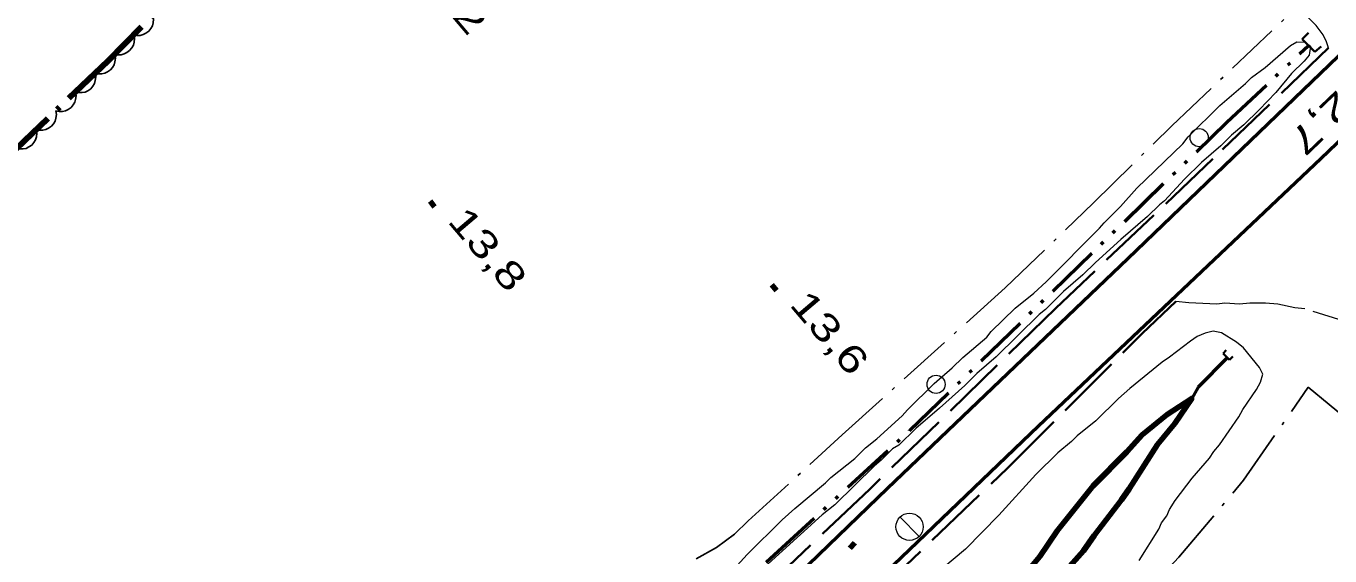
# Model space of a CAD drawing. Extents: x 386081 to 389416, y 5130568 to 5134082.
# Drawn here: x 387416.1 to 387560, y 5132411.8 to 5132470.3 of the extents above; entities that cross this region are included whole.
import ezdxf

# ---------------------------------------------------------------- set-up
doc = ezdxf.new("R2010")
doc.units = 0
doc.header["$LTSCALE"] = 1.2
for name, pattern in [('DASH_DOUBLE_DOT', [9.2, 5, -1.2, 0.3, -1.2, 0.3, -1.2]), ('DOT_DASHED', [7.7, 5, -1.2, 0.3, -1.2]), ('LONG_DASHED', [7.5, 6, -1.5]), ('MEDIUM_DASHED', [4.5, 3, -1.5])]:
    doc.linetypes.add(name, pattern=pattern)
for name, color, linetype, lineweight in [('19', 7, 'Continuous', 13), ('2', 7, 'Continuous', 13), ('21', 7, 'LONG_DASHED', 35), ('26', 7, 'Continuous', 35), ('3', 7, 'Continuous', 140), ('36', 7, 'Continuous', 13), ('4', 7, 'DASH_DOUBLE_DOT', 53), ('41', 7, 'DOT_DASHED', 25), ('44', 7, 'Continuous', 25)]:
    doc.layers.add(name, color=color, linetype=linetype, lineweight=lineweight)

msp = doc.modelspace()

# ---------------------------------------------------------------- linework, layer by layer
at = {"layer": '19', "linetype": 'MEDIUM_DASHED'}
for points in [[(387559.78, 5132467.9), (387559.59, 5132468.58), (387559.22, 5132469.34), (387558.43, 5132470.36), (387557.61, 5132471.18), (387555.6, 5132472.82)], [(387561.53, 5132437.71), (387557.18, 5132439.08), (387556.07, 5132439.2), (387554.21, 5132439.58), (387552.84, 5132439.71), (387551.1, 5132439.71), (387549.98, 5132439.59), (387548.37, 5132439.72), (387547.49, 5132439.59), (387544.39, 5132439.73), (387542.95, 5132439.88)]]:
    msp.add_lwpolyline(points, dxfattribs=at)
at = {"layer": '2'}
for points in [[(387494.52, 5132410.73), (387495.64, 5132411.96), (387499.52, 5132415.78), (387500.89, 5132417.02), (387504.27, 5132419.85), (387504.89, 5132420.47), (387507.51, 5132422.56), (387508.7, 5132423.73), (387509.95, 5132424.72), (387512.76, 5132427.25), (387513.33, 5132427.93), (387516.27, 5132430.82), (387518.27, 5132432.55), (387519.46, 5132433.72), (387522.08, 5132435.94), (387522.58, 5132436.56), (387525.21, 5132439.15), (387527.27, 5132440.81), (387528.65, 5132442.05), (387534.53, 5132447.97), (387535.03, 5132448.59), (387536.85, 5132450.38), (387538.66, 5132452.41), (387543.73, 5132457.29), (387544.3, 5132458.09), (387547.8, 5132461.55), (387550.62, 5132463.95), (387551.31, 5132464.63), (387552.81, 5132465.74), (387555.62, 5132468.15), (387556.31, 5132468.58), (387557.24, 5132468.52), (387557.8, 5132468.08), (387557.66, 5132467.09), (387557.1, 5132466.42), (387555.72, 5132465.06), (387553.97, 5132462.96), (387552.15, 5132461.04), (387550.46, 5132459.38), (387549.08, 5132458.27), (387547.9, 5132457.09), (387545.77, 5132455.24), (387543.89, 5132453.39), (387541.7, 5132450.99), (387541.14, 5132450.55), (387539.82, 5132449.26), (387536.88, 5132446.73), (387534.07, 5132444.2), (387532.69, 5132442.84), (387530.57, 5132440.99), (387528.56, 5132439.02), (387527.88, 5132438.46), (387523.12, 5132433.78), (387521, 5132431.93), (387519.68, 5132430.63), (387516.87, 5132428.1), (387514.25, 5132425.88), (387512.37, 5132424.03), (387511.68, 5132423.6), (387510.43, 5132422.37), (387509.68, 5132421.75), (387505.3, 5132417.44), (387503.93, 5132416.33), (387494.75, 5132408.01)], [(387544.77, 5132420.37), (387546.65, 5132422.59), (387547.15, 5132423.33), (387547.78, 5132424.07), (387549.91, 5132427.16), (387550.35, 5132427.96), (387551.86, 5132430.18), (387552.3, 5132430.98), (387552.56, 5132431.85), (387552.19, 5132432.59), (387550.4, 5132434.76), (387549.66, 5132435.38), (387547.99, 5132436.44), (387547.06, 5132436.63), (387546.19, 5132436.38), (387545.32, 5132436.01), (387544.57, 5132435.52), (387542.26, 5132433.73), (387541.44, 5132433.18), (387537.88, 5132430.28), (387536.63, 5132429.17), (387534.13, 5132426.7), (387532.06, 5132425.04), (387531.44, 5132424.42), (387529.94, 5132423.19), (387527.5, 5132420.78), (387523.43, 5132416.28), (387519.74, 5132412.52), (387514.74, 5132408.33)], [(387538.92, 5132411.29), (387541.06, 5132414.75), (387541.38, 5132415.43), (387541.94, 5132416.23), (387542.26, 5132416.91), (387542.88, 5132417.9), (387544.77, 5132420.37)]]:
    msp.add_lwpolyline(points, dxfattribs=at)
at = {"layer": '21', "linetype": 'Continuous', "lineweight": 53}
for points in [[(387398.36, 5132310.48), (387454.62, 5132364.63), (387511.11, 5132419.28), (387537.66, 5132444.62), (387591.82, 5132496.78), (387617.79, 5132521.26), (387702.27, 5132602.13), (387719.9, 5132618.73), (387757.05, 5132654.07), (387762.87, 5132659.36), (387786.35, 5132682.67), (387801.42, 5132696.88), (387804.96, 5132701.08), (387818.71, 5132714.51)], [(387593.62, 5132488.93), (387558.97, 5132455.65), (387527.78, 5132426.12), (387494.88, 5132394.53), (387466.22, 5132367.34)]]:
    msp.add_lwpolyline(points, dxfattribs=at)
at = {"layer": '21'}
for points in [[(387559.78, 5132467.9), (387547.05, 5132455.63), (387529.68, 5132439.13), (387509.18, 5132419.17), (387475.58, 5132387.34), (387460.99, 5132373.08), (387444.91, 5132357.61), (387431.84, 5132344.48), (387417.82, 5132331.23), (387408.06, 5132321.28), (387397.84, 5132311.09), (387382.67, 5132296.51), (387366.78, 5132281.59), (387351.61, 5132266.75), (387342.14, 5132257.75), (387333.42, 5132249.15), (387330.68, 5132246.34), (387329.25, 5132245.05), (387325.03, 5132240.88), (387315.96, 5132231.51), (387312.59, 5132228.76), (387303.02, 5132219.72), (387274.55, 5132192.18)], [(387503.05, 5132401.09), (387524.38, 5132421.5), (387539.22, 5132436.34), (387542.95, 5132439.88)]]:
    msp.add_lwpolyline(points, dxfattribs=at)
at = {"layer": '26'}
for p, q in [((387556.88, 5132468.86), (387557.58, 5132469.56)), ((387558.28, 5132467.46), (387556.88, 5132468.86)), ((387557.51, 5132468.23), (387557.58, 5132468.3)), ((387557.65, 5132468.09), (387557.51, 5132468.23)), ((387557.65, 5132468.09), (387557.72, 5132468.15)), ((387558.28, 5132467.46), (387558.98, 5132468.06)), ((387548.17, 5132434.16), (387548.52, 5132434.51)), ((387548.89, 5132433.45), (387548.17, 5132434.16)), ((387548.89, 5132433.45), (387549.24, 5132433.8))]:
    msp.add_line(p, q, dxfattribs=at)
at = {"layer": '3'}
for p, q in [((387460.64, 5132450.95), (387461.15, 5132450.34)), ((387498.38, 5132441.73), (387498.89, 5132441.12)), ((387507.53, 5132413.22), (387506.96, 5132412.66))]:
    msp.add_line(p, q, dxfattribs=at)
at = {"layer": '36'}
msp.add_line((387514.63, 5132413.94), (387512.51, 5132416.08), dxfattribs=at)
for centre, radius in [((387545.528, 5132457.98), 1), ((387516.488, 5132430.74), 1), ((387513.56, 5132415.011), 1.5)]:
    msp.add_circle(centre, radius, dxfattribs=at)
at = {"layer": '4'}
for points in [[(387404.72, 5132328.4), (387405.92, 5132333.51), (387411.33, 5132337.74), (387418.88, 5132343.38), (387428.28, 5132349.05), (387443.62, 5132359.3), (387450.89, 5132366.67), (387460.74, 5132375.86), (387480.66, 5132395.18), (387489.43, 5132403.83), (387498.61, 5132411.9), (387513.56, 5132425.63), (387548.57, 5132459.68), (387557.58, 5132468.16)], [(387548.63, 5132433.65), (387545.43, 5132430.44), (387544.71, 5132429.19)]]:
    msp.add_lwpolyline(points, dxfattribs=at)
at = {"layer": '4', "linetype": 'Continuous', "lineweight": 90}
msp.add_lwpolyline([(387537.81, 5132419.2), (387540.93, 5132424.08), (387542.84, 5132426.4), (387544.71, 5132429.19), (387541.98, 5132427.4), (387539.24, 5132425.16), (387537.53, 5132423.3), (387533.82, 5132419.55), (387529.86, 5132414.57), (387527.95, 5132411.73), (387524.09, 5132407.13), (387523.49, 5132406.11), (387523.26, 5132405.23), (387523.38, 5132404.73), (387523.72, 5132404.38), (387523.95, 5132404.32), (387524.47, 5132404.42), (387525.51, 5132404.95), (387530.68, 5132409.98), (387532.77, 5132412.34), (387533.94, 5132414.04), (387536.97, 5132417.99)], close=True, dxfattribs=at)
at = {"layer": '41'}
for points in [[(387490.02, 5132411.48), (387492.26, 5132412.71), (387494.26, 5132414.18), (387495.76, 5132415.66), (387506.12, 5132425.15), (387524.11, 5132441.41), (387533.87, 5132450.78), (387542.5, 5132459.29), (387555.63, 5132471.75)], [(387530.01, 5132397.58), (387533.77, 5132401.52), (387543.28, 5132411.64), (387550.43, 5132420.15), (387557.55, 5132430.41), (387576.86, 5132414.61)]]:
    msp.add_lwpolyline(points, dxfattribs=at)
at = {"layer": '44', "linetype": 'DOT_DASHED', "lineweight": 90}
msp.add_lwpolyline([(387454.72, 5132496.57), (387425.13, 5132466.48), (387411.52, 5132453.47)], dxfattribs=at)
at = {"layer": '44'}
for points in [[(387430.04, 5132471.47), (387430.12, 5132471.06), (387430.08, 5132470.66), (387430.01, 5132470.33), (387429.83, 5132470.03), (387429.6, 5132469.74), (387429.29, 5132469.52), (387429, 5132469.36), (387428.66, 5132469.28), (387428.29, 5132469.27), (387427.93, 5132469.33)], [(387427.93, 5132469.33), (387428.02, 5132468.92), (387427.98, 5132468.52), (387427.9, 5132468.2), (387427.73, 5132467.89), (387427.49, 5132467.61), (387427.18, 5132467.38), (387426.9, 5132467.22), (387426.56, 5132467.14), (387426.18, 5132467.13), (387425.83, 5132467.19)], [(387425.85, 5132467.17), (387425.92, 5132466.76), (387425.87, 5132466.36), (387425.79, 5132466.04), (387425.6, 5132465.74), (387425.36, 5132465.46), (387425.04, 5132465.24), (387424.75, 5132465.09), (387424.41, 5132465.03), (387424.04, 5132465.02), (387423.68, 5132465.1)], [(387423.68, 5132465.1), (387423.75, 5132464.69), (387423.7, 5132464.28), (387423.62, 5132463.96), (387423.43, 5132463.66), (387423.19, 5132463.39), (387422.87, 5132463.17), (387422.58, 5132463.02), (387422.24, 5132462.95), (387421.87, 5132462.95), (387421.52, 5132463.02)], [(387421.52, 5132463.02), (387421.59, 5132462.61), (387421.53, 5132462.21), (387421.45, 5132461.89), (387421.26, 5132461.59), (387421.02, 5132461.31), (387420.7, 5132461.1), (387420.42, 5132460.94), (387420.07, 5132460.88), (387419.7, 5132460.88), (387419.35, 5132460.95)], [(387419.35, 5132460.95), (387419.42, 5132460.54), (387419.36, 5132460.14), (387419.28, 5132459.82), (387419.1, 5132459.52), (387418.85, 5132459.24), (387418.54, 5132459.02), (387418.25, 5132458.87), (387417.9, 5132458.81), (387417.53, 5132458.8), (387417.18, 5132458.88)], [(387417.18, 5132458.88), (387417.25, 5132458.47), (387417.2, 5132458.06), (387417.11, 5132457.74), (387416.93, 5132457.44), (387416.68, 5132457.17), (387416.37, 5132456.95), (387416.08, 5132456.8), (387415.73, 5132456.74), (387415.36, 5132456.73), (387415.01, 5132456.81)]]:
    msp.add_lwpolyline(points, dxfattribs=at)

# ---------------------------------------------------------------- texts
at = {"layer": '3'}
for s, rotation, width, p in [('13,2   ', 310.294, 1.35, (387458.09, 5132477.12)), ('12,7   ', 223.799, 1.4, (387563.04, 5132465.54)), ('13,8   ', 310.294, 1.35, (387462.47, 5132448.73)), ('13,6   ', 310.294, 1.35, (387500.21, 5132439.51))]:
    msp.add_text(s, height=3, rotation=rotation, dxfattribs=dict(at, width=width)).set_placement(p)

doc.saveas('drawing.dxf')
